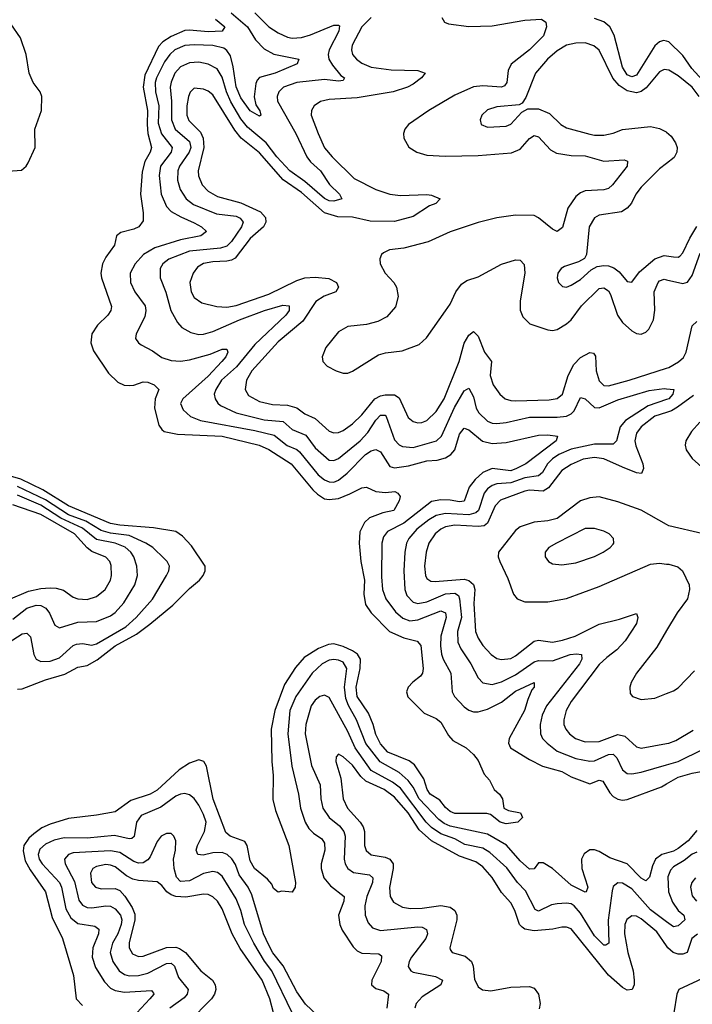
# Model space of a CAD drawing. Header units: inches. Extents: x 1843162 to 1959474, y 907081 to 1016326.
# Tile 622 of 656: x 1947220 to 1950110, y 974727 to 978960. Entities that reach past the tile are written whole.
import ezdxf

# ---------------------------------------------------------------- set-up
doc = ezdxf.new("R2010")
doc.units = ezdxf.units.IN
doc.header["$MEASUREMENT"] = 0
doc.layers.add('B9947', color=7, linetype='Continuous')
doc.layers.add('B9957', color=7, linetype='Continuous')

msp = doc.modelspace()

# ---------------------------------------------------------------- linework, layer by layer
at = {"layer": 'B9947', "color": 5}
for points, elevation in [([(1948128.2, 978990), (1948198, 978930), (1948233.7, 978873.7), (1948270, 978834.6), (1948311.2, 978811.2), (1948419.1, 978790), (1948412.4, 978770), (1948317.2, 978730), (1948250, 978711.7), (1948240.2, 978699.8), (1948234.4, 978685.6), (1948227.7, 978627.7), (1948234.3, 978594.3), (1948252.3, 978567.7), (1948256, 978550), (1948250, 978545.8), (1948210, 978567.6), (1948170, 978623.4), (1948150, 978671.3), (1948137.6, 978757.6), (1948124.9, 978804.9), (1948110, 978828), (1948096.9, 978836.9), (1948050, 978848.8), (1947970, 978852.4), (1947930, 978848.8), (1947886.9, 978830), (1947864.4, 978810), (1947841.8, 978778.2), (1947807.7, 978710), (1947802.4, 978690), (1947803.9, 978650), (1947817.1, 978590), (1947814.8, 978514.8), (1947829.2, 978469.2), (1947874.2, 978410), (1947870.1, 978390), (1947824.2, 978330), (1947819.5, 978290), (1947827.5, 978210), (1947850, 978156.3), (1947870, 978135.8), (1947911.7, 978111.7), (1947970, 978087.3), (1948000.7, 978070), (1948022, 978050), (1947997.6, 978030), (1947910, 978014.2), (1947800.7, 977979.3), (1947751, 977950), (1947715.9, 977910), (1947694.8, 977870), (1947695.9, 977830), (1947713.9, 977790), (1947758.1, 977730), (1947762, 977710), (1947757.5, 977682.5), (1947719.7, 977610), (1947717.8, 977590), (1947730.3, 977570), (1947742, 977562), (1947790, 977536.6), (1947830, 977507.6), (1947870, 977494.1), (1947910, 977492.2), (1947950, 977496.9), (1948037.5, 977522.5), (1948090, 977542.9), (1948110, 977543), (1948114.7, 977530), (1948105.4, 977510), (1948088.8, 977490), (1948030, 977427.7), (1947920.4, 977330), (1947910.9, 977310), (1947922.5, 977282.5), (1947953.5, 977253.5), (1947996.2, 977236.2), (1948230, 977193.5), (1948313.3, 977173.3), (1948368.8, 977128.8), (1948410, 977112), (1948422.4, 977102.4), (1948502.4, 977002.4), (1948530, 976980.9), (1948550, 976972.6), (1948570, 976971.8), (1948590, 976980.1), (1948627, 977010), (1948706.2, 977090), (1948730, 977105.7), (1948750, 977112.4), (1948770, 977101.3), (1948810, 977038.6), (1948830, 977033.4), (1948890, 977041.8), (1948970, 977063.3), (1949013.2, 977066.8), (1949050, 977076.8), (1949072.1, 977090), (1949089.9, 977110.1), (1949110, 977178), (1949130, 977203.5), (1949150, 977196.6), (1949208.3, 977148.3), (1949250, 977138.2), (1949310, 977142.7), (1949450, 977173.1), (1949490, 977175.7), (1949530.3, 977170), (1949525.4, 977150), (1949394.5, 977050), (1949355.3, 977030), (1949330, 977021), (1949250, 977029.9), (1949210, 977013.5), (1949176.6, 976983.4), (1949150.8, 976950), (1949129.6, 976890.4), (1949110, 976887.1), (1949070, 976894.7), (1949030, 976895.5), (1948990, 976887.8), (1948870, 976795.3), (1948800.5, 976759.5), (1948783.2, 976736.8), (1948776.4, 976710), (1948774.8, 976565.2), (1948779.3, 976510), (1948793.8, 976470), (1948834.4, 976414.4), (1948866.3, 976386.3), (1948895.8, 976375.8), (1948930, 976379.6), (1949030, 976418.6), (1949049.5, 976409.5), (1949052.7, 976390), (1949030.1, 976310), (1949028, 976268), (1949031.8, 976231.8), (1949039.4, 976210), (1949072.7, 976150), (1949078.6, 976070), (1949088.5, 976050), (1949130, 976005.6), (1949150, 975991), (1949170, 975983.9), (1949190, 975983.9), (1949230, 975995), (1949290, 976025.1), (1949350, 976072.5), (1949430.6, 976110), (1949430.2, 976090), (1949421, 976079), (1949403, 976037), (1949389.6, 975990), (1949323.8, 975870), (1949319.8, 975850), (1949329.6, 975829.6), (1949410, 975779.2), (1949466.5, 975750), (1949550, 975727.3), (1949590, 975704.5), (1949670, 975674.6), (1949710, 975690.7), (1949725.9, 975685.9), (1949755.7, 975635.7), (1949770, 975620.1), (1949790, 975608.5), (1949810, 975604.4), (1949830, 975606.7), (1949977.9, 975662.1), (1950000, 975674.8)], 440), ([(1948230, 978990.1), (1948290, 978929.6), (1948330, 978903.3), (1948370, 978884.2), (1948390, 978880.3), (1948430, 978882.9), (1948470, 978895), (1948570, 978936.8), (1948590, 978937), (1948593.4, 978933.4), (1948590.7, 978910), (1948549.4, 978830.6), (1948544.9, 978810), (1948548.9, 978790), (1948563.9, 978763.9), (1948600.4, 978720.4), (1948616, 978710), (1948610, 978698), (1948590, 978695.9), (1948530, 978703), (1948410, 978689.9), (1948354, 978670), (1948333.7, 978650), (1948326.4, 978630), (1948327.6, 978610), (1948406.2, 978470), (1948453.6, 978370), (1948469.5, 978349.5), (1948512.8, 978310), (1948550.9, 978250.9), (1948594, 978210), (1948604.4, 978190), (1948570, 978179.4), (1948550, 978181.9), (1948530, 978191.5), (1948444.4, 978264.4), (1948379.9, 978310), (1948324.9, 978370), (1948278.7, 978430), (1948198.4, 978498.4), (1948170, 978533.9), (1948127.1, 978607.1), (1948108.5, 978650), (1948090, 978712.4), (1948068.3, 978748.3), (1948030, 978768.9), (1947990, 978777.3), (1947950, 978774.6), (1947910, 978756.9), (1947886.3, 978730), (1947870, 978692), (1947865.7, 978670), (1947871.7, 978610), (1947871.4, 978530), (1947887.4, 978490), (1947950, 978435.9), (1947955.4, 978410), (1947947.3, 978390), (1947905.8, 978330), (1947898.9, 978310), (1947898, 978270), (1947909.6, 978230), (1947935.1, 978190), (1947966.1, 978166.1), (1948065.8, 978125.8), (1948150, 978114.9), (1948166.5, 978106.5), (1948179.6, 978090), (1948173.5, 978070), (1948130, 978006.5), (1948110, 977985.9), (1948082.8, 977977.2), (1947950, 977965.4), (1947861.1, 977930), (1947834.1, 977910), (1947823.3, 977890), (1947822.8, 977850), (1947848, 977788), (1947869.3, 977709.3), (1947897.6, 977657.6), (1947917.1, 977637.1), (1947955.4, 977615.4), (1947990, 977606.9), (1948010, 977607.9), (1948050, 977619.4), (1948163.7, 977670), (1948272.2, 977710), (1948350, 977732.3), (1948377.1, 977730), (1948377.8, 977710), (1948362.7, 977690), (1948230, 977563.9), (1948151.9, 977468.1), (1948087.3, 977410), (1948062.1, 977370), (1948055.9, 977350), (1948059.1, 977330), (1948070.5, 977310.6), (1948081.9, 977301.9), (1948149.3, 977269.3), (1948270, 977239.9), (1948352.4, 977232.4), (1948390, 977198.6), (1948450, 977174), (1948490, 977119.6), (1948550, 977066.4), (1948570, 977065), (1948590, 977073.8), (1948683.1, 977150), (1948715.1, 977184.9), (1948750, 977238.6), (1948770, 977260.1), (1948790, 977260.2), (1948794.5, 977254.5), (1948830, 977153.5), (1948850, 977132.5), (1948865.1, 977125.1), (1948910, 977120.3), (1949010.5, 977149.5), (1949033, 977170), (1949087.9, 977292.1), (1949130, 977364.3), (1949150, 977376.1), (1949170, 977338.9), (1949181.8, 977290), (1949192.3, 977270), (1949230, 977234), (1949250, 977225.9), (1949270, 977224), (1949310, 977228.1), (1949410, 977251.2), (1949530, 977250.4), (1949570, 977255.2), (1949590, 977265.4), (1949602, 977278), (1949630, 977336), (1949650, 977329.2), (1949690, 977292.5), (1949710, 977291.6), (1949790, 977325.1), (1949925.4, 977365.4), (1949990, 977374.6), (1950000, 977373.4)], 460), ([(1947170, 978309.2), (1947226.7, 978313.3), (1947247, 978330), (1947256, 978344), (1947286.3, 978410), (1947285.3, 978490), (1947313.2, 978570), (1947315, 978630), (1947307.1, 978650), (1947278, 978690), (1947260.9, 978730), (1947247.9, 978810), (1947222.4, 978882.4), (1947181.9, 978941.9)], 420), ([(1948061.6, 978961.6), (1948100.6, 978930), (1948090, 978911.2), (1948030, 978907.7), (1947950, 978914.9), (1947930, 978912.9), (1947870, 978887.5), (1947835.4, 978864.6), (1947815.9, 978844.1), (1947757.8, 978722.2), (1947750.8, 978670), (1947769.4, 978570), (1947766.8, 978510), (1947770.5, 978470.5), (1947785.6, 978410), (1947779.9, 978390), (1947756.7, 978350), (1947746.3, 978306.3), (1947739.4, 978210), (1947750.2, 978129.8), (1947750, 978095.3), (1947731.1, 978068.9), (1947710, 978058.7), (1947654.9, 978045.1), (1947635.2, 978030), (1947627, 977990), (1947590, 977939.3), (1947576, 977910), (1947568.3, 977870), (1947571.3, 977850), (1947613.5, 977726.5), (1947611.2, 977710), (1947598.3, 977690), (1947553.8, 977646.2), (1947529.4, 977610), (1947525.9, 977570), (1947536.2, 977536.2), (1947600.9, 977440.9), (1947641.8, 977401.8), (1947669.1, 977389.1), (1947690, 977386.5), (1947710, 977388.5), (1947750, 977402.6), (1947770, 977401), (1947798, 977390), (1947813.9, 977373.9), (1947816.9, 977370), (1947801.3, 977330), (1947798.8, 977290), (1947817.3, 977217.3), (1947830, 977197.6), (1947841.1, 977190), (1947898.2, 977178.2), (1948090, 977170), (1948249.2, 977130), (1948290, 977111.7), (1948386.1, 977050), (1948479.2, 976939.2), (1948499.6, 976919.6), (1948530, 976900.5), (1948550, 976896.7), (1948590, 976901.7), (1948639.1, 976920.9), (1948690, 976947.6), (1948710, 976950.3), (1948750.9, 976930.9), (1948792.4, 976927.6), (1948831.5, 976931.5), (1948844.9, 976924.9), (1948854.8, 976910), (1948850.9, 976890.9), (1948827.7, 976850), (1948780.8, 976839.2), (1948722.4, 976817.6), (1948701.4, 976798.6), (1948682, 976758), (1948678.3, 976710), (1948686.3, 976630), (1948701.8, 976550), (1948699, 976490), (1948706.3, 976446.3), (1948730, 976410.1), (1948809.5, 976329.5), (1948870, 976302.8), (1948927.5, 976287.5), (1948944.1, 976270), (1948953, 976170), (1948950.9, 976150), (1948942.6, 976137.4), (1948908.5, 976111.5), (1948889.4, 976090), (1948881.7, 976070), (1948888.4, 976048.4), (1948958.3, 975978.3), (1949010, 975954.8), (1949030, 975940.2), (1949062.8, 975882.8), (1949080.9, 975860.9), (1949138.8, 975830), (1949170, 975800.7), (1949190, 975774.8), (1949216.4, 975716.4), (1949238.8, 975690), (1949258.8, 975650), (1949281, 975630), (1949294.8, 975610), (1949301, 975570), (1949319.8, 975559.8), (1949371.3, 975550), (1949381, 975530), (1949361, 975510), (1949310, 975503.1), (1949285.1, 975510), (1949242.6, 975542.6), (1949227.2, 975547.2), (1949090, 975547.5), (1949070, 975556), (1949050, 975572.4), (1949024.6, 975604.6), (1948984.1, 975630), (1948970.7, 975650), (1948956.1, 975696.1), (1948916.4, 975756.4), (1948892.8, 975772.8), (1948802.3, 975810), (1948770, 975846.6), (1948750, 975886.2), (1948738.9, 975930), (1948718.3, 975978.3), (1948669.4, 976050), (1948665.8, 976090), (1948682.4, 976170), (1948684.6, 976210), (1948671.7, 976231.7), (1948650, 976247), (1948610, 976265.7), (1948570, 976275.9), (1948546.4, 976273.6), (1948504.1, 976255.9), (1948442.5, 976217.5), (1948404.6, 976175.4), (1948358.3, 976101.7), (1948316.6, 975990), (1948300.8, 975910), (1948302.7, 975770), (1948308.8, 975710), (1948307.2, 975607.2), (1948319.5, 975559.5), (1948376.9, 975410), (1948405.5, 975250), (1948404, 975230), (1948390.6, 975209.4), (1948346.8, 975213.2), (1948330, 975209.2), (1948310, 975225.2), (1948303.3, 975243.3), (1948285.2, 975265.2), (1948229.2, 975310), (1948210, 975343.5), (1948197.3, 975410), (1948187.1, 975427.1), (1948124.4, 975450), (1948104.8, 975464.8), (1948051.1, 975608.9), (1948022.1, 975750), (1948010.4, 975770.4), (1947990, 975777.6), (1947950, 975763.4), (1947905.1, 975734.9), (1947810, 975646.7), (1947779.7, 975630), (1947697.8, 975602.2), (1947630, 975554.3), (1947550, 975539.6), (1947430, 975525.1), (1947350, 975501.5), (1947315.1, 975484.9), (1947279.9, 975460.1), (1947258.8, 975441.2), (1947237.9, 975410), (1947233.9, 975386.1), (1947243, 975343), (1947264.4, 975304.4), (1947331, 975210), (1947359.6, 975099.6), (1947404.2, 975010), (1947450.2, 974849.8), (1947461.6, 974750), (1947490, 974721.8)], 420), ([(1948730, 978969.1), (1948690.1, 978930), (1948649, 978850), (1948645.3, 978830), (1948649.3, 978810), (1948666.5, 978790), (1948690, 978772.6), (1948730, 978756.1), (1948815.6, 978744.4), (1948930, 978741.7), (1948962, 978730), (1948946, 978710), (1948910, 978683.4), (1948885.8, 978670), (1948824, 978650), (1948670, 978623.9), (1948550, 978616.2), (1948511.9, 978608.1), (1948484.7, 978590), (1948474.2, 978570), (1948472.7, 978550), (1948501.7, 978470), (1948530, 978409.3), (1948562.6, 978370), (1948657.6, 978277.6), (1948750, 978229.6), (1948810, 978209.6), (1948856.5, 978203.5), (1948970, 978208), (1948990, 978204.9), (1949027.3, 978190), (1949008.4, 978170), (1948980.9, 978159.1), (1948910, 978114.3), (1948830, 978091.7), (1948726, 978094), (1948650, 978111.3), (1948587.1, 978112.9), (1948530, 978129.5), (1948430, 978217), (1948351.6, 978271.6), (1948250, 978388), (1948170.7, 978450.7), (1948144.7, 978484.7), (1948050, 978636.8), (1948030, 978652.9), (1948010, 978661.8), (1947970, 978666.1), (1947951.9, 978648.1), (1947944.9, 978630), (1947937.8, 978590), (1947938.1, 978550), (1947946.3, 978526.3), (1947996.2, 978476.2), (1948008.5, 978450), (1948011.1, 978410), (1947986.7, 978310), (1947988.4, 978288.4), (1948004.1, 978250), (1948030, 978222.9), (1948070, 978200.1), (1948170, 978171.9), (1948253.8, 978133.8), (1948275.6, 978110), (1948276.9, 978090), (1948267.6, 978070), (1948210, 978019.2), (1948145.3, 977934.7), (1948130, 977925.7), (1948110, 977921.8), (1948050, 977919.3), (1948010, 977912.2), (1947984.3, 977895.7), (1947964.8, 977870), (1947950.6, 977830), (1947956.8, 977790), (1947970, 977765.6), (1948003, 977743), (1948066.8, 977726.8), (1948110, 977723.8), (1948150, 977731.3), (1948290, 977780.2), (1948410, 977838.8), (1948444.7, 977850), (1948490, 977852.5), (1948547.5, 977847.5), (1948580.6, 977830), (1948589.3, 977810), (1948578.3, 977790), (1948528.6, 977771.4), (1948492.3, 977747.7), (1948436.9, 977663.1), (1948330, 977575), (1948216.9, 977450), (1948194.2, 977410), (1948188.1, 977370), (1948203.6, 977343.5), (1948250, 977318.6), (1948306.1, 977306.1), (1948370, 977302.5), (1948410, 977290.5), (1948445.3, 977265.3), (1948490, 977245.2), (1948550, 977190.9), (1948570, 977184.1), (1948590, 977185.1), (1948610, 977194.1), (1948650, 977222.4), (1948690, 977260.4), (1948745.3, 977330), (1948770, 977342.9), (1948790, 977346.9), (1948830, 977347.5), (1948850, 977334.4), (1948888.9, 977250), (1948910, 977231.8), (1948930, 977226.8), (1948948.1, 977228.1), (1948970, 977236.3), (1949010, 977276.1), (1949043.3, 977330), (1949108, 977490), (1949130, 977569.1), (1949150, 977604.2), (1949170, 977619.6), (1949190, 977598.9), (1949216.9, 977530), (1949246.7, 977490), (1949242.1, 977430), (1949254, 977390), (1949283.5, 977350), (1949306.5, 977330), (1949330, 977322), (1949350, 977321.3), (1949494.5, 977325.5), (1949530, 977330.7), (1949552, 977350), (1949577.1, 977430), (1949601.8, 977478.2), (1949630, 977507.9), (1949670, 977529.5), (1949686.4, 977526.4), (1949693.8, 977513.8), (1949697.4, 977450), (1949710, 977406.9), (1949730, 977387.5), (1949750, 977386.3), (1949839.1, 977410), (1950000, 977461.5)], 480), ([(1949034, 978970), (1949044.9, 978950), (1949062.8, 978942.8), (1949150, 978930.1), (1949250, 978933.4), (1949390, 978957.8), (1949461.8, 978961.8), (1949480.3, 978950), (1949484.3, 978930), (1949470.7, 978890), (1949411.3, 978830), (1949331.6, 978768.4), (1949318.5, 978741.5), (1949313.3, 978690), (1949303.7, 978676.3), (1949290, 978669.5), (1949210, 978675.6), (1949170, 978671.5), (1949090, 978634.9), (1948978, 978570), (1948891.1, 978510), (1948875.2, 978490), (1948869.1, 978470), (1948870.2, 978450), (1948892.4, 978412.4), (1948926.7, 978390), (1948970, 978377.9), (1949050, 978373.4), (1949190, 978376.8), (1949333.1, 978386.9), (1949370, 978402.9), (1949410, 978448.6), (1949430, 978461.6), (1949450, 978456.8), (1949501.1, 978401.1), (1949526, 978386), (1949590, 978376.3), (1949650, 978374.3), (1949730, 978352.3), (1949817.8, 978357.8), (1949831.9, 978351.9), (1949831, 978330), (1949767.8, 978250), (1949750, 978234.1), (1949730, 978227.8), (1949650, 978224), (1949630, 978216.2), (1949610, 978200.5), (1949576.1, 978150), (1949553, 978067), (1949530.1, 978049.9), (1949510, 978059), (1949450, 978108.8), (1949430, 978118), (1949350, 978120.2), (1949270, 978108.1), (1949190, 978088.5), (1949070, 978047.4), (1948974.9, 978005.1), (1948870, 977977.9), (1948808.7, 977970), (1948783, 977957), (1948774.4, 977950), (1948767.9, 977932.1), (1948768.6, 977910), (1948790.1, 977870.1), (1948827.3, 977830), (1948838.5, 977810), (1948845.9, 977770), (1948834.5, 977725.5), (1948796.9, 977683.1), (1948758.2, 977661.8), (1948710, 977649.9), (1948630, 977640.5), (1948590, 977618.4), (1948535.4, 977550), (1948520.2, 977510), (1948522, 977490), (1948541.3, 977470), (1948580.4, 977450), (1948610, 977440.2), (1948630, 977440.5), (1948650, 977448.9), (1948761.3, 977518.7), (1948792.1, 977527.9), (1948863.1, 977536.9), (1948937, 977563), (1948967.4, 977592.6), (1949050, 977708), (1949070, 977737.4), (1949093.5, 977790), (1949117.8, 977822.2), (1949141.7, 977838.3), (1949190, 977855.1), (1949290, 977909.6), (1949350, 977928.2), (1949370, 977925.8), (1949388.1, 977908.1), (1949390.7, 977870.7), (1949370.9, 977750.9), (1949370.9, 977710.9), (1949381.9, 977681.9), (1949412.1, 977652.1), (1949490, 977627.1), (1949510, 977623.5), (1949530, 977628.4), (1949570, 977651.8), (1949590, 977669.3), (1949634.7, 977730), (1949710, 977804.8), (1949730, 977807.8), (1949750, 977794.6), (1949759.1, 977779.1), (1949788.5, 977690), (1949810, 977657.4), (1949850, 977621.8), (1949870, 977610.2), (1949890, 977607.3), (1949910, 977616), (1949923.4, 977630), (1949942.9, 977670), (1949949.1, 977710.9), (1949946.8, 977790), (1949963.2, 977830), (1949970, 977836.9), (1949990, 977843.7), (1950000, 977841.4)], 520), ([(1950000, 978867.3), (1949987, 978870), (1949970, 978864.6), (1949950, 978848.1), (1949870, 978720.9), (1949850, 978714), (1949830, 978723.4), (1949810, 978755.4), (1949774.2, 978894.2), (1949755.5, 978930), (1949730, 978950.7), (1949690, 978964.6)], 520), ([(1950000, 978744.7), (1949990, 978746), (1949970, 978736), (1949912.7, 978667.3), (1949890, 978651.6), (1949870, 978646), (1949830, 978654.2), (1949796.5, 978676.5), (1949768.9, 978708.9), (1949710, 978828.7), (1949687.8, 978847.8), (1949650, 978860.3), (1949610, 978859.2), (1949570, 978850.5), (1949530, 978826.2), (1949488.1, 978790), (1949435.8, 978730), (1949395, 978625), (1949379.1, 978600.9), (1949366.4, 978593.6), (1949270, 978584.8), (1949230, 978572.9), (1949206.4, 978550), (1949198.4, 978530), (1949203, 978510), (1949230, 978497.7), (1949310, 978502.6), (1949330, 978510.3), (1949377.5, 978562.5), (1949390.5, 978569.5), (1949403.9, 978576.1), (1949450, 978576.6), (1949496.5, 978556.5), (1949545.2, 978510), (1949570, 978495.5), (1949670, 978467.8), (1949690, 978463.3), (1949730, 978463.3), (1949770, 978472.5), (1949810, 978488.6), (1949930, 978500.8), (1949970, 978491.6), (1949998.2, 978478.2), (1950000, 978476.6)], 540), ([(1950000, 978342), (1949970, 978319.4), (1949890, 978239.4), (1949867.6, 978210), (1949849.2, 978170.8), (1949831, 978149), (1949805.8, 978134.2), (1949710, 978119.3), (1949690, 978108.4), (1949666.7, 978070), (1949656, 977950), (1949647.2, 977932.8), (1949621.6, 977918.4), (1949561.4, 977898.6), (1949546.7, 977890), (1949531.7, 977870), (1949529.1, 977850), (1949534.9, 977830), (1949552.8, 977812.8), (1949570, 977810.3), (1949590, 977818), (1949630, 977843.2), (1949675.3, 977884.7), (1949701.4, 977898.6), (1949730, 977902.9), (1949750, 977901.8), (1949773.1, 977893.1), (1949796, 977876), (1949830, 977833.7), (1949850, 977832.2), (1949883.7, 977876.3), (1949948.8, 977931.2), (1949990, 977946.2), (1950000, 977944.6)], 540), ([(1950000, 977326.5), (1949920.4, 977299.6), (1949823.7, 977236.3), (1949800.5, 977210), (1949784.2, 977150), (1949770, 977135.4), (1949690, 977135.4), (1949590, 977114.1), (1949536, 977090), (1949510, 977072), (1949488.6, 977050), (1949467.2, 977012.8), (1949450, 976998.1), (1949390, 976989.7), (1949330, 976968.4), (1949270, 976964), (1949250, 976957), (1949230, 976942.9), (1949215.3, 976924.7), (1949192, 976850), (1949180.6, 976839.4), (1949150, 976831.7), (1949050, 976837.1), (1949010, 976828.6), (1948978.1, 976810), (1948926.6, 976770), (1948891.5, 976730), (1948881.5, 976710), (1948874.6, 976670), (1948870.1, 976589.9), (1948874.7, 976510), (1948884, 976484), (1948910, 976455.3), (1948930.5, 976450.5), (1948970, 976457), (1949050, 976491.4), (1949090, 976493.7), (1949104.9, 976484.9), (1949110.4, 976470.3), (1949117.8, 976390), (1949101.5, 976330), (1949103.3, 976283.3), (1949115, 976255), (1949158.8, 976190), (1949189.7, 976129.7), (1949210, 976108.7), (1949250, 976101.7), (1949290, 976112.7), (1949350, 976143.2), (1949430, 976199.3), (1949450, 976204.6), (1949510, 976202.8), (1949586, 976230), (1949613.3, 976233.3), (1949634.3, 976230), (1949635.6, 976210), (1949625.5, 976190), (1949484.2, 976010), (1949465, 975970), (1949456.4, 975930), (1949458.1, 975890), (1949466.8, 975870), (1949486, 975850), (1949530, 975815.7), (1949610, 975784), (1949670, 975772.6), (1949690, 975774.1), (1949750, 975800.1), (1949770, 975802.8), (1949786.5, 975786.5), (1949810, 975734.5), (1949830, 975719.5), (1949850, 975717), (1949890, 975724.5), (1950000, 975755.8)], 460), ([(1950000, 977271.6), (1949950, 977255), (1949890.1, 977210), (1949870, 977182), (1949863.3, 977150), (1949867.6, 977127.6), (1949897.8, 977050), (1949900.2, 977030), (1949891.5, 977008.5), (1949870, 977011.9), (1949810, 977035.5), (1949730, 977072.4), (1949690, 977078), (1949641.3, 977070), (1949590, 977047.9), (1949550, 977022.2), (1949492.8, 976947.2), (1949470, 976933.4), (1949410, 976936.7), (1949390, 976933.1), (1949285.4, 976894.6), (1949263.3, 976870), (1949230, 976794.8), (1949215.5, 976784.5), (1949190, 976780.6), (1949090, 976786), (1949050, 976779.4), (1949029.5, 976770), (1949005.5, 976750), (1948977.5, 976710), (1948966.1, 976670), (1948959.8, 976610), (1948963.7, 976570), (1948970, 976556.9), (1948986.6, 976546.6), (1949005, 976545), (1949130, 976555.1), (1949150, 976549.3), (1949170, 976531.2), (1949175.8, 976510), (1949171.8, 976450), (1949178.5, 976330), (1949190, 976300.7), (1949210, 976269.4), (1949245.7, 976230), (1949270, 976213.8), (1949290, 976208.6), (1949330, 976213.6), (1949350, 976224.2), (1949430, 976287.4), (1949450, 976292.3), (1949510, 976283.2), (1949552.2, 976292.2), (1949606.2, 976310), (1949710, 976360.7), (1949797.6, 976382.4), (1949870, 976406.4), (1949876.6, 976390), (1949870, 976363.5), (1949822.4, 976290), (1949786.6, 976250), (1949742.3, 976217.7), (1949710, 976187.4), (1949590, 976027.9), (1949568.3, 975990), (1949558.8, 975950), (1949558.7, 975930), (1949567.2, 975910), (1949582.8, 975890), (1949608.5, 975870), (1949650, 975855.1), (1949710, 975856.1), (1949790, 975886.1), (1949819.7, 975879.7), (1949870, 975833.1), (1949890, 975828.5), (1950000, 975848.3)], 480), ([(1947210, 976081.2), (1947230, 976082.5), (1947330, 976121), (1947413.5, 976146.5), (1947470, 976176.4), (1947510, 976183.5), (1947552.1, 976207.9), (1947630, 976268.2), (1947722.1, 976317.9), (1947779, 976361), (1947877.7, 976442.3), (1947950, 976515), (1947992.4, 976550), (1948008.5, 976570), (1948016.1, 976590), (1948016.4, 976610), (1947957.3, 976697.3), (1947919.7, 976739.7), (1947890, 976758.9), (1947795, 976775), (1947650, 976786.5), (1947610, 976793.8), (1947430, 976869.3), (1947318.6, 976938.6), (1947224.7, 976984.7), (1947170, 977000.9)], 420), ([(1947150, 976267.3), (1947230, 976318.9), (1947250, 976322), (1947266.3, 976306.3), (1947280.4, 976230), (1947290.1, 976210.1), (1947310, 976200.4), (1947350, 976201.8), (1947390, 976215.6), (1947450, 976269.1), (1947464.3, 976275.7), (1947490, 976277.9), (1947530, 976271), (1947550, 976276.5), (1947675.9, 976350), (1947720.7, 976390), (1947790.8, 976469.2), (1947851.1, 976570), (1947860.2, 976590), (1947862.7, 976610), (1947854, 976630), (1947842.4, 976642.4), (1947791.3, 976690), (1947762.3, 976710), (1947690, 976742.8), (1947610, 976752.9), (1947570, 976763.4), (1947503.7, 976803.7), (1947430, 976830.8), (1947330, 976895.4), (1947210, 976953.5)], 440), ([(1947190, 976382.4), (1947250, 976430.1), (1947290, 976442.2), (1947310, 976440.9), (1947332.5, 976430), (1947348, 976408), (1947370, 976357.3), (1947390, 976344.6), (1947470, 976369.7), (1947550, 976372.6), (1947610, 976397.5), (1947630, 976411.9), (1947667, 976453), (1947714.7, 976530), (1947726, 976570), (1947723.6, 976610), (1947709.9, 976650), (1947697.4, 976670), (1947672.8, 976692.8), (1947630, 976709.1), (1947550, 976724.5), (1947490, 976774), (1947396.6, 976816.6), (1947310, 976872.7), (1947210, 976915.7)], 460), ([(1950000, 976789.5), (1949890, 976851.2), (1949790, 976887.4), (1949710, 976908.3), (1949670, 976904.9), (1949630, 976890.9), (1949530, 976815.6), (1949490, 976805.9), (1949430, 976799), (1949370, 976779.4), (1949350, 976763.6), (1949277.5, 976670), (1949276.4, 976650), (1949283.1, 976630), (1949317.1, 976557.2), (1949341.9, 976490), (1949357.8, 976470), (1949390, 976457.7), (1949490, 976457.5), (1949570, 976471.8), (1949710, 976522.7), (1949930, 976618.7), (1949970, 976623.1), (1950000, 976619.6)], 520), ([(1947170, 976465), (1947257.7, 976502.3), (1947310, 976514.2), (1947350, 976517.9), (1947376.4, 976516.4), (1947407.2, 976507.2), (1947450, 976477.2), (1947469.5, 976469.5), (1947510, 976466.8), (1947550, 976479.8), (1947587.2, 976510), (1947609.7, 976549.7), (1947614.2, 976570), (1947612.7, 976612.7), (1947607, 976630), (1947590, 976649), (1947530, 976673.2), (1947509.1, 976689.1), (1947454.5, 976750), (1947310, 976832.9), (1947190, 976874.4)], 480), ([(1950000, 976333.3), (1949957.9, 976262.1), (1949870.8, 976150), (1949847.4, 976110), (1949841.4, 976090), (1949843.6, 976063.6), (1949854, 976050), (1949890, 976037.4), (1949950, 976043.1), (1950000, 976062.7)], 520), ([(1950000, 975376.3), (1949979, 975370), (1949952.5, 975350), (1949938.6, 975321.4), (1949926.3, 975273.7), (1949910, 975257.7), (1949890, 975268.5), (1949830, 975331), (1949756.2, 975356.2), (1949710, 975383.8), (1949690, 975390.7), (1949670, 975390.8), (1949646, 975374), (1949634.1, 975350), (1949635.7, 975310), (1949661.7, 975230), (1949654.4, 975210), (1949650, 975208.5), (1949590, 975238.3), (1949510, 975309.9), (1949470, 975334.2), (1949450, 975334.5), (1949430, 975308.4), (1949410, 975307.3), (1949370, 975344), (1949311.3, 975411.3), (1949230, 975458.6), (1949070, 975492.3), (1949043.4, 975503.4), (1949020.7, 975520.7), (1948936.7, 975610), (1948910, 975660.6), (1948888.8, 975688.8), (1948850, 975722.6), (1948768.7, 975768.7), (1948707.4, 975847.4), (1948666.9, 975950), (1948632, 976012), (1948621.3, 976041.3), (1948615.8, 976090), (1948626.2, 976170), (1948610, 976197), (1948590, 976206.6), (1948570, 976209.5), (1948550, 976205.9), (1948519.8, 976190), (1948476.4, 976150), (1948406.6, 976050), (1948379.9, 975990), (1948371.6, 975890), (1948388.5, 975750), (1948417.3, 975630), (1948426.1, 975570), (1948447, 975510), (1948462.8, 975482.8), (1948482.5, 975462.5), (1948517.8, 975437.8), (1948530, 975419.3), (1948530.6, 975390), (1948515.7, 975330), (1948515.2, 975310), (1948526.6, 975270), (1948555.4, 975235.4), (1948613.4, 975190), (1948613, 975170), (1948590.1, 975110), (1948596, 975070), (1948605.8, 975045.8), (1948653.2, 974973.2), (1948670, 974955.9), (1948690, 974946), (1948763.2, 974943.2), (1948774.8, 974934.8), (1948772.6, 974910), (1948733.4, 974830), (1948731.3, 974810), (1948750, 974794), (1948783.9, 974783.9), (1948805.3, 974770), (1948796.8, 974710)], 440), ([(1950000, 975081.6), (1949930, 975132.9), (1949850, 975222.9), (1949810, 975247), (1949790, 975248.8), (1949770, 975233), (1949765.5, 975214.5), (1949749, 975089), (1949751.1, 974988.9), (1949738.6, 974981.4), (1949730, 974980.7), (1949690, 975021.2), (1949630, 975118.8), (1949601.9, 975150), (1949590, 975157.9), (1949570, 975161.3), (1949530, 975157.9), (1949505.8, 975154.2), (1949450, 975127.6), (1949434.8, 975134.8), (1949394, 975214), (1949358.7, 975250), (1949312.9, 975312.9), (1949239.7, 975379.7), (1949210, 975398.3), (1949133.4, 975413.4), (1949090, 975437.4), (1949030, 975459.4), (1948990, 975487.4), (1948966.6, 975510), (1948855.9, 975655.9), (1948821.4, 975681.4), (1948730, 975731.2), (1948661.5, 975830), (1948630, 975899.2), (1948550, 976045.5), (1948530, 976055.2), (1948510, 976049.9), (1948490, 976034.5), (1948472.9, 976010), (1948448.7, 975930), (1948446.5, 975890), (1948473.7, 975753.7), (1948511, 975670), (1948513.3, 975610), (1948522.9, 975570), (1948550, 975530.1), (1948593.6, 975493.6), (1948613.3, 975470), (1948618.9, 975450), (1948614.5, 975350), (1948618.1, 975330), (1948630, 975310.2), (1948653.6, 975293.6), (1948722.9, 975282.9), (1948737.2, 975270), (1948735.2, 975250), (1948711, 975190), (1948702.7, 975150), (1948704.7, 975110), (1948716.6, 975076.6), (1948735.4, 975055.4), (1948770, 975043.8), (1948930, 975059.4), (1948950, 975057.6), (1948968.5, 975048.5), (1948972.4, 975030), (1948965, 975010), (1948903.9, 974930), (1948893, 974910), (1948889.5, 974889.5), (1948900.3, 974870), (1948910, 974865), (1949006, 974846), (1949036.1, 974830), (1949030.1, 974809.9), (1948950, 974758.3), (1948923, 974730), (1948917.8, 974710)], 460), ([(1950000, 974978), (1949958.2, 975038.2), (1949890, 975094.7), (1949870, 975105.2), (1949850, 975106.4), (1949828.6, 975091.4), (1949820.3, 975070), (1949818.9, 975030), (1949833.5, 974950), (1949856.1, 974870), (1949860.5, 974830), (1949859.8, 974810), (1949851.8, 974790), (1949830, 974787.7), (1949810, 974798.5), (1949750, 974851.3), (1949590, 975050.5), (1949570, 975058.9), (1949550, 975058), (1949510.5, 975049.5), (1949430, 975042), (1949391, 975050), (1949378.6, 975058.6), (1949368, 975070), (1949347.1, 975130), (1949330, 975163.2), (1949290, 975207.8), (1949250, 975272.5), (1949210, 975317.7), (1949179.8, 975339.8), (1949110, 975364), (1948989.8, 975429.8), (1948936.9, 975476.9), (1948888.8, 975550), (1948830, 975616.8), (1948786.1, 975650), (1948706.7, 975686.7), (1948686.1, 975706.1), (1948650, 975755.4), (1948610, 975790.7), (1948590, 975801.6), (1948579.5, 975790), (1948578.6, 975770), (1948599.2, 975699.2), (1948609.6, 975610), (1948629, 975570), (1948682.7, 975510), (1948695.2, 975490), (1948700.8, 975470), (1948702.1, 975410), (1948708.5, 975388.5), (1948730, 975368.6), (1948790, 975359.3), (1948810, 975350.9), (1948824.2, 975330), (1948825, 975310), (1948808.3, 975228.3), (1948812.2, 975190), (1948825.9, 975165.9), (1948864.2, 975144.2), (1948898.8, 975138.8), (1948950, 975139.9), (1949030, 975151.6), (1949070, 975144.8), (1949090.1, 975130), (1949098.3, 975110), (1949098.7, 975090), (1949067.8, 974970), (1949070, 974962), (1949077.6, 974950), (1949134, 974934), (1949161.2, 974910), (1949168.6, 974890), (1949174.4, 974834.4), (1949190, 974802), (1949209.3, 974789.3), (1949245.1, 974785.1), (1949330, 974800.7), (1949410, 974802.8), (1949430, 974795.5), (1949448.9, 974770), (1949456.3, 974730), (1949452.4, 974707.6)], 480), ([(1948571, 974611), (1948447.3, 974727.3), (1948410, 974780.7), (1948352.1, 974892.1), (1948307.9, 974947.9), (1948290, 974980.4), (1948268.1, 975030), (1948217.4, 975197.4), (1948201.3, 975230), (1948163.4, 975283.4), (1948147, 975327), (1948131.6, 975351.6), (1948110.8, 975370.8), (1948090, 975379.3), (1948050, 975378.3), (1948008, 975368), (1947985.1, 975370), (1947978.4, 975390), (1947983.2, 975410), (1948013.5, 975470), (1948020.4, 975510), (1948010, 975542.7), (1947990, 975582.4), (1947970, 975611.9), (1947950, 975627.2), (1947930, 975632.8), (1947910, 975630.5), (1947890, 975621.7), (1947825.5, 975574.5), (1947742.2, 975537.7), (1947721.3, 975510), (1947712, 975448), (1947701, 975439), (1947690, 975437.5), (1947627.5, 975452.5), (1947510, 975440.3), (1947410, 975443), (1947367, 975433), (1947330, 975414.5), (1947306.7, 975393.3), (1947298.5, 975370), (1947303.3, 975350), (1947316.2, 975330), (1947390.1, 975249.9), (1947399.2, 975230), (1947417.8, 975137.8), (1947439, 975099), (1947470, 975073.5), (1947542.5, 975062.5), (1947559.8, 975050), (1947557.8, 975030), (1947533.8, 974970), (1947530.5, 974930), (1947544.9, 974884.9), (1947583.8, 974823.8), (1947610, 974796.1), (1947630, 974785.6), (1947670, 974779.2), (1947785.5, 974785.5), (1947794.7, 974774.7), (1947795.5, 974770), (1947778.6, 974750), (1947704.8, 974670)], 440), ([(1948390.2, 974690.2), (1948302.7, 974870), (1948271.8, 974911.8), (1948226.2, 974990), (1948185.8, 975070), (1948169.9, 975130), (1948150, 975180.2), (1948090, 975277.4), (1948070, 975293.7), (1948050, 975298.2), (1948010, 975288.7), (1947950, 975258.1), (1947910, 975254.4), (1947893.1, 975273.1), (1947883.4, 975310), (1947881, 975350), (1947889.3, 975390), (1947891.2, 975430), (1947882.6, 975450), (1947870, 975460.4), (1947850, 975460.8), (1947828, 975450), (1947810, 975427.1), (1947779.9, 975360.1), (1947770, 975347.7), (1947750, 975335.2), (1947730, 975333.1), (1947710, 975340.3), (1947650, 975379.4), (1947610, 975387.1), (1947450, 975377.4), (1947429.3, 975370), (1947412.2, 975350), (1947414.6, 975330), (1947454.7, 975254.7), (1947474.3, 975174.3), (1947490, 975152.5), (1947510, 975142.9), (1947530, 975141.5), (1947590, 975149.7), (1947610, 975147.9), (1947630, 975137.2), (1947653.5, 975110), (1947659.1, 975090), (1947656.1, 975070), (1947641.5, 975030), (1947617.7, 974990), (1947608.5, 974950), (1947619.2, 974910), (1947646.8, 974870), (1947670, 974854.6), (1947689.4, 974849.4), (1947730, 974851.1), (1947770, 974861.1), (1947850, 974902.3), (1947870, 974904.2), (1947884.2, 974890), (1947901.7, 974841.7), (1947943.9, 974790), (1947939.8, 974770), (1947925.9, 974754.1), (1947864.8, 974710)], 460), ([(1948309.7, 974689.7), (1948293.9, 974750), (1948261.4, 974830), (1948166.5, 974966.5), (1948132.2, 975030), (1948090, 975136.8), (1948070, 975169.9), (1948050, 975189.3), (1948030, 975198.3), (1948010, 975199.5), (1947933, 975187), (1947890, 975190.2), (1947870, 975197), (1947851.5, 975210), (1947830, 975237.2), (1947810, 975253.1), (1947730, 975259.3), (1947705.2, 975265.2), (1947678.3, 975278.3), (1947630, 975317.1), (1947610, 975325.2), (1947590, 975327.4), (1947550, 975318.5), (1947534.5, 975310), (1947523.4, 975290), (1947528.7, 975250), (1947545.6, 975230), (1947570, 975223.3), (1947630, 975224.4), (1947650, 975215.8), (1947671.8, 975191.8), (1947702.6, 975142.6), (1947713.8, 975113.8), (1947714.2, 975090), (1947690.7, 974990.7), (1947689.6, 974970), (1947704, 974944), (1947730, 974932.4), (1947750, 974934.1), (1947850, 974970.7), (1947890, 974971.7), (1947906.3, 974966.3), (1947931.7, 974950), (1947998.6, 974870), (1948047.5, 974830), (1948059.1, 974810), (1948062.2, 974790), (1948056.8, 974770), (1948044.2, 974750), (1947944.7, 974650)], 480)]:
    msp.add_lwpolyline(points, dxfattribs=dict(at, elevation=elevation))
at = {"layer": 'B9947', "color": 5, "elevation": 540}
msp.add_lwpolyline([(1949690, 976772.8), (1949650, 976772.7), (1949526.7, 976710), (1949494, 976690), (1949477.6, 976670), (1949477.6, 976650), (1949493, 976630), (1949510, 976620.3), (1949550, 976615.5), (1949610, 976624.3), (1949690, 976652.1), (1949727.6, 976670), (1949757.6, 976690), (1949770, 976705.5), (1949773.3, 976710), (1949771.3, 976730), (1949753.3, 976750), (1949730, 976760.9)], close=True, dxfattribs=at)
at = {"layer": 'B9957', "color": 5}
for points, elevation in [([(1950199.8, 978650), (1950108.6, 978750), (1950070, 978805.8), (1950010, 978865.3), (1950000, 978867.3)], 520), ([(1950140.4, 978630), (1950110, 978669.3), (1950050, 978718.4), (1950010, 978743.4), (1950000, 978744.7)], 540), ([(1950000, 978476.6), (1950019.2, 978459.2), (1950038, 978430), (1950044.7, 978410), (1950044.4, 978390), (1950033.1, 978366.9), (1950000, 978342)], 540), ([(1950000, 977944.6), (1950030, 977939.8), (1950050, 977939.3), (1950056.1, 977943.9), (1950070, 977956.9), (1950099.4, 978020.6), (1950129.6, 978070.4)], 540), ([(1950000, 977841.4), (1950070, 977825.6), (1950090, 977831.3), (1950110, 977860.2), (1950143.7, 977956.4)], 520), ([(1950000, 977461.5), (1950010, 977464.7), (1950051.5, 977488.5), (1950072.1, 977507.9), (1950083.8, 977530), (1950110, 977643.8), (1950130, 977662.2)], 480), ([(1950000, 977373.4), (1950030.6, 977370), (1950026.2, 977350), (1950010, 977329.9), (1950000, 977326.5)], 460), ([(1950115.3, 977344.7), (1950046.2, 977293.8), (1950021.4, 977278.6), (1950000, 977271.6)], 480), ([(1950143.4, 977230), (1950107.5, 977190), (1950082.2, 977150), (1950079.5, 977130), (1950084.3, 977110), (1950110, 977073.2), (1950164.4, 977024.4)], 520), ([(1950156.4, 976750), (1950010, 976783.9), (1950000, 976789.5)], 520), ([(1950000, 976619.6), (1950010, 976618.4), (1950047.7, 976607.7), (1950068.8, 976590), (1950097.5, 976530), (1950098.4, 976510), (1950089.3, 976470), (1950045.4, 976410), (1950000, 976333.3)], 520), ([(1950000, 976062.7), (1950030, 976074.4), (1950050, 976087.9), (1950119.1, 976160.9)], 520), ([(1950000, 975848.3), (1950010, 975850.1), (1950039.2, 975860.8), (1950114.7, 975905.3)], 480), ([(1950000, 975755.8), (1950050, 975770.1), (1950156.7, 975823.3)], 460), ([(1950000, 975674.8), (1950050, 975703.3), (1950110, 975721.1), (1950210, 975738.8)], 440), ([(1950130, 975473.9), (1950092.7, 975430), (1950050, 975397.1), (1950030, 975385.3), (1950000, 975376.3)], 440), ([(1950130, 975380.7), (1950110, 975372), (1950075.8, 975344.2), (1950030, 975317.8), (1950016.4, 975303.6), (1950005.3, 975274.7), (1950008, 975210), (1950025.8, 975165.8), (1950049.7, 975129.7), (1950073.8, 975110), (1950078.8, 975090), (1950050, 975064.1), (1950030, 975059.6), (1950000, 975081.6)], 460), ([(1950124.7, 975270), (1950107.9, 975250), (1950103, 975230), (1950110, 975193.7), (1950128.1, 975170)], 480), ([(1950132, 975028), (1950108.6, 975010), (1950088.4, 974950), (1950070, 974942), (1950050, 974942.4), (1950028.5, 974950), (1950005.5, 974970), (1950000, 974978)], 480), ([(1950173.2, 974846.8), (1950052.4, 974790), (1950044.1, 974770), (1950030.7, 974689.3)], 520)]:
    msp.add_lwpolyline(points, dxfattribs=dict(at, elevation=elevation))

doc.saveas('drawing.dxf')
